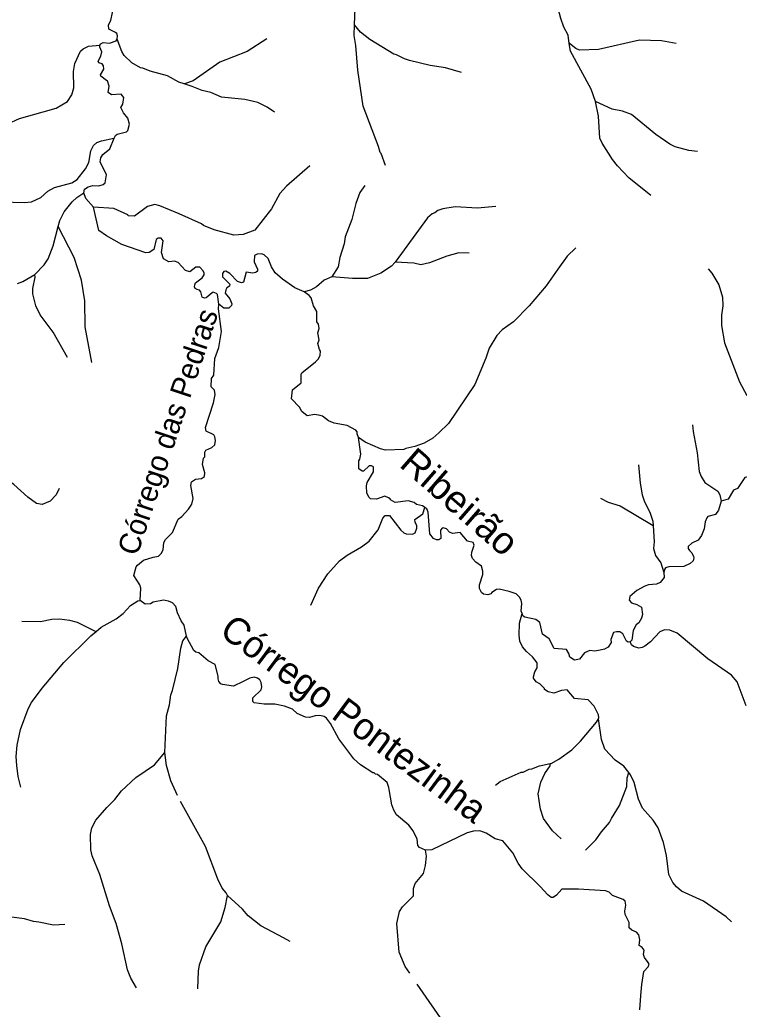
# Model space of a CAD drawing. Extents: x 393 to 446.6, y 8175.5 to 8231.
# Drawn here: x 420.77 to 426.13, y 8182.2 to 8189.58 of the extents above; entities that cross this region are included whole.
import ezdxf
from ezdxf.enums import TextEntityAlignment as Align

# ---------------------------------------------------------------- set-up
doc = ezdxf.new("R2010")
doc.units = 0
doc.header["$LTSCALE"] = 0.064
doc.linetypes.add('LONG_DASHED', pattern=[7.5, 6, -1.5])
doc.layers.add('61', color=7, linetype='Continuous')
doc.layers.add('7', color=7, linetype='Continuous', lineweight=25)
doc.layers.add('9', color=7, linetype='LONG_DASHED', lineweight=25)

msp = doc.modelspace()

# ---------------------------------------------------------------- linework, layer by layer
at = {"layer": '7'}
for points in [[(423.2665, 8189.5373), (423.2705, 8189.6619), (423.2882, 8189.7394), (423.3706, 8189.9558), (423.3932, 8190.0623), (423.3964, 8190.1205), (423.377, 8190.2206), (423.3577, 8190.269), (423.3318, 8190.3175), (423.2666, 8190.4036)], [(424.867, 8189.3991), (424.8578, 8189.46), (424.8271, 8189.5198), (424.8045, 8189.5844), (424.7739, 8189.6974), (424.7609, 8189.7943), (424.7464, 8189.8458), (424.7358, 8189.8611)], [(421.497, 8189.4318), (421.4981, 8189.4563), (421.4935, 8189.4725), (421.4829, 8189.481), (421.4344, 8189.5052), (421.4312, 8189.5375), (421.4474, 8189.5698), (421.4619, 8189.6296), (421.4571, 8189.6957), (421.4313, 8189.7168), (421.3697, 8189.7036)], [(423.4974, 8188.4881), (423.4636, 8188.5788), (423.4562, 8188.5848), (423.4433, 8188.6316), (423.3296, 8188.9323), (423.2898, 8189.2), (423.2753, 8189.3841), (423.264, 8189.4584), (423.2665, 8189.5373)], [(424.0632, 8189.1828), (423.9439, 8189.2178), (423.8308, 8189.2339), (423.6758, 8189.2727), (423.637, 8189.284), (423.5789, 8189.3146), (423.5596, 8189.3179), (423.3787, 8189.4293), (423.3108, 8189.4842), (423.2665, 8189.5373)], [(421.3678, 8189.3867), (421.3748, 8189.3972), (421.3923, 8189.4053), (421.4393, 8189.4019), (421.4894, 8189.4196), (421.497, 8189.4318)], [(421.9962, 8189.0975), (421.9551, 8189.1106), (421.8721, 8189.1564), (421.7413, 8189.1919), (421.688, 8189.2145), (421.6686, 8189.2161), (421.6056, 8189.2533), (421.5475, 8189.3082), (421.5297, 8189.3389), (421.497, 8189.4318)], [(422.6113, 8189.4323), (422.4663, 8189.3389), (422.2613, 8189.2598), (422.0626, 8189.1209), (421.9971, 8189.0978), (421.9962, 8189.0975)], [(425.6631, 8189.398), (425.5554, 8189.418), (425.3907, 8189.4245), (425.0839, 8189.3534), (424.9434, 8189.3486), (424.916, 8189.3615), (424.8682, 8189.3982), (424.867, 8189.3991)], [(420.5309, 8188.7124), (420.6804, 8188.7995), (420.7676, 8188.8383), (421.0405, 8188.9158), (421.1244, 8188.9658), (421.1583, 8189.0159), (421.1729, 8189.0676), (421.1712, 8189.1903), (421.1793, 8189.2485), (421.2229, 8189.3421), (421.2423, 8189.3583), (421.2827, 8189.3776), (421.3678, 8189.3867)], [(421.4745, 8188.6927), (421.4832, 8188.7131), (421.496, 8188.7224), (421.5653, 8188.7398), (421.5765, 8188.7495), (421.5879, 8188.7963), (421.5765, 8188.8415), (421.5427, 8188.8819), (421.5233, 8188.9223), (421.5378, 8188.9465), (421.5459, 8188.9949), (421.5265, 8189.0208), (421.4539, 8189.0159), (421.4296, 8189.0337), (421.4361, 8189.0805), (421.4248, 8189.1209), (421.4151, 8189.1225), (421.3747, 8189.1548), (421.3715, 8189.1645), (421.3957, 8189.2064), (421.3941, 8189.2323), (421.3828, 8189.2468), (421.3602, 8189.2533), (421.3553, 8189.2662), (421.3747, 8189.3034), (421.3812, 8189.3357), (421.3678, 8189.3704), (421.3678, 8189.3867)], [(425.0623, 8188.9665), (425.0306, 8189.0579), (424.8756, 8189.3421), (424.867, 8189.3991)], [(422.6686, 8188.8854), (422.6133, 8188.9239), (422.5455, 8188.9578), (422.4486, 8188.982), (422.2742, 8188.9981), (422.1934, 8189.0321), (422.1288, 8189.0482), (422.0546, 8189.0789), (421.9962, 8189.0975)], [(425.475, 8188.2652), (425.3116, 8188.3975), (425.2276, 8188.4863), (425.1889, 8188.5331), (425.1113, 8188.6542), (425.0952, 8188.693), (425.0855, 8188.8577), (425.0623, 8188.9665)], [(425.8223, 8188.5939), (425.7589, 8188.6009), (425.6556, 8188.6284), (425.6168, 8188.6477), (425.5134, 8188.7188), (425.331, 8188.869), (425.2648, 8188.8932), (425.1873, 8188.9077), (425.0623, 8188.9665)], [(420.383, 8188.1491), (420.4333, 8188.1779), (420.5076, 8188.2069), (420.5786, 8188.2247), (420.6368, 8188.2279), (420.7207, 8188.215), (420.8047, 8188.2117), (420.8564, 8188.2182), (420.9274, 8188.2505), (420.9791, 8188.2973), (421.0276, 8188.3248), (421.1567, 8188.3603), (421.1971, 8188.3845), (421.2601, 8188.4637), (421.2843, 8188.5121), (421.2988, 8188.5993), (421.3198, 8188.6381), (421.3441, 8188.6607), (421.3796, 8188.6736), (421.4715, 8188.6921), (421.4745, 8188.6927)], [(421.2476, 8188.2842), (421.2511, 8188.3133), (421.2795, 8188.3297), (421.315, 8188.3393), (421.3602, 8188.3361), (421.3925, 8188.3474), (421.407, 8188.3603), (421.4167, 8188.42), (421.3699, 8188.5153), (421.3731, 8188.546), (421.3893, 8188.5703), (421.4409, 8188.6138), (421.4745, 8188.6927)], [(422.9328, 8188.4851), (422.7586, 8188.3345), (422.7085, 8188.2796), (422.6455, 8188.1666), (422.5212, 8188.0067), (422.4357, 8187.9744), (422.3646, 8187.9679), (422.2193, 8188.0099), (422.1385, 8188.0422), (422.124, 8188.0535), (421.9577, 8188.1294), (421.8139, 8188.1891), (421.7768, 8188.1972), (421.7219, 8188.1827), (421.625, 8188.11), (421.5782, 8188.1132), (421.575, 8188.1197), (421.47, 8188.1681), (421.3198, 8188.1784)], [(423.3435, 8188.3391), (423.3044, 8188.2877), (423.2753, 8188.2053), (423.2447, 8188.0858), (423.1962, 8187.9566), (423.1881, 8187.905), (423.1558, 8187.8016), (423.1445, 8187.7338), (423.0957, 8187.6575)], [(421.0562, 8188.0339), (421.0674, 8188.078), (421.1006, 8188.1426), (421.1599, 8188.2182), (421.1939, 8188.2505), (421.2476, 8188.2842)], [(421.3198, 8188.1784), (421.2633, 8188.2424), (421.2476, 8188.2842)], [(422.2541, 8187.4534), (422.2451, 8187.5271), (422.237, 8187.5351), (422.2128, 8187.5432), (422.2031, 8187.54), (422.1601, 8187.5011), (422.1482, 8187.4996), (422.1304, 8187.5077), (422.1193, 8187.5456), (422.1095, 8187.559), (422.0935, 8187.5636), (422.078, 8187.5719), (422.0718, 8187.5848), (422.0739, 8187.5982), (422.0804, 8187.6127), (422.1288, 8187.6498), (422.1434, 8187.6724), (422.1434, 8187.6886), (422.1353, 8187.7047), (422.1111, 8187.7306), (422.0836, 8187.7306), (422.0368, 8187.6966), (422.0061, 8187.7047), (421.9496, 8187.7661), (421.9222, 8187.7741), (421.8802, 8187.7709), (421.8414, 8187.7935), (421.8269, 8187.8404), (421.8398, 8187.9259), (421.8236, 8187.9469), (421.8027, 8187.9469), (421.7865, 8187.9356), (421.7704, 8187.863), (421.7348, 8187.8404), (421.7106, 8187.8371), (421.5314, 8187.8985), (421.4151, 8187.9631), (421.3586, 8188.0035), (421.3198, 8188.1784)], [(424.3196, 8188.1831), (424.1829, 8188.1698), (424.0149, 8188.1795), (423.9245, 8188.1649), (423.8857, 8188.152), (423.8647, 8188.1359), (423.8438, 8188.1294), (423.8089, 8188.0993), (423.5687, 8187.7669)], [(420.8828, 8187.6759), (420.9516, 8187.7483), (420.9807, 8187.7919), (421.0194, 8187.8888), (421.0562, 8188.0339)], [(421.308, 8187.0206), (421.2568, 8187.2849), (421.2536, 8187.4787), (421.2294, 8187.6337), (421.1745, 8187.8016), (421.0569, 8188.0326), (421.0562, 8188.0339)], [(424.916, 8187.8746), (424.8514, 8187.8129), (424.7825, 8187.7156), (424.6947, 8187.5917), (424.5688, 8187.4431), (424.4509, 8187.3236), (424.3669, 8187.2639), (424.3266, 8187.2203), (424.27, 8187.1266), (424.2458, 8187.0524), (424.1618, 8186.8553), (423.9664, 8186.5647), (423.8954, 8186.4936), (423.8486, 8186.4549), (423.784, 8186.4177), (423.7146, 8186.3935), (423.6484, 8186.3789), (423.6322, 8186.3693), (423.4977, 8186.3652), (423.4581, 8186.3745), (423.3446, 8186.424), (423.2948, 8186.4604)], [(422.8891, 8187.5475), (422.82, 8187.5755), (422.7279, 8187.6401), (422.6746, 8187.6885), (422.6455, 8187.7321), (422.6214, 8187.7951), (422.5926, 8187.8221), (422.5729, 8187.829), (422.539, 8187.8274), (422.5301, 8187.8229), (422.5196, 8187.8177), (422.5164, 8187.7726), (422.5172, 8187.7707), (422.5422, 8187.7144), (422.5422, 8187.7015), (422.5322, 8187.6937), (422.5277, 8187.6902), (422.5067, 8187.6869), (422.4582, 8187.6934), (422.4388, 8187.6191), (422.4227, 8187.6143), (422.3936, 8187.624), (422.3371, 8187.6837), (422.3065, 8187.6999), (422.2919, 8187.6983), (422.2822, 8187.6837), (422.2806, 8187.6595), (422.3355, 8187.6046), (422.3339, 8187.5884), (422.3145, 8187.5755), (422.3064, 8187.561), (422.3016, 8187.5368), (422.3371, 8187.4948), (422.35, 8187.4561), (422.3484, 8187.4447), (422.3291, 8187.4253), (422.2919, 8187.4237), (422.2541, 8187.4534)], [(424.1211, 8187.8343), (424.044, 8187.8371), (423.9536, 8187.8129), (423.8244, 8187.7628), (423.7598, 8187.7483), (423.7081, 8187.7612), (423.5687, 8187.7669)], [(423.5687, 8187.7669), (423.5402, 8187.737), (423.4627, 8187.6869), (423.3626, 8187.6449), (423.2495, 8187.6449), (423.0957, 8187.6575)], [(420.7534, 8187.608), (420.7918, 8187.6232), (420.8828, 8187.6759)], [(421.1257, 8187.0573), (421.0178, 8187.2461), (420.9226, 8187.3753), (420.8887, 8187.4431), (420.866, 8187.5303), (420.866, 8187.5723), (420.8838, 8187.6563), (420.8828, 8187.6759)], [(423.0957, 8187.6575), (423.038, 8187.6336), (422.9831, 8187.5836), (422.9362, 8187.5594), (422.8891, 8187.5475)], [(425.9034, 8187.7173), (425.93, 8187.6854), (425.9817, 8187.5982), (426.0092, 8187.5077), (426.0124, 8187.4431), (426.0027, 8187.3721), (426.0027, 8187.2946), (426.0237, 8187.1654), (426.1351, 8186.8747), (426.191, 8186.7726)], [(423.2948, 8186.4604), (423.2843, 8186.4872), (423.285, 8186.5017), (423.2753, 8186.5146), (423.2108, 8186.5485), (423.1139, 8186.5663), (423.0718, 8186.584), (423.0267, 8186.6196), (423.0105, 8186.6244), (422.9701, 8186.6309), (422.912, 8186.6212), (422.8733, 8186.6535), (422.8555, 8186.6858), (422.7957, 8186.7488), (422.8038, 8186.8166), (422.8684, 8186.8666), (422.8668, 8186.9296), (422.8716, 8186.9425), (422.975, 8187.0232), (422.9959, 8187.0459), (423.0105, 8187.075), (423.0121, 8187.104), (423.004, 8187.1153), (422.9927, 8187.1622), (423.0024, 8187.188), (422.9927, 8187.2396), (423.0024, 8187.272), (422.9976, 8187.3042), (422.9847, 8187.3236), (422.9847, 8187.3995), (422.9588, 8187.4431), (422.9411, 8187.5013), (422.9281, 8187.519), (422.8891, 8187.5475)], [(425.786, 8186.5542), (425.7895, 8186.5053), (425.8202, 8186.3451), (425.8348, 8186.2062), (425.8493, 8186.169), (425.8784, 8186.1254), (425.9753, 8186.0608), (425.9898, 8186.0318), (425.9992, 8185.9862)], [(423.7886, 8185.9387), (423.7716, 8185.9496), (423.7279, 8185.9595), (423.7113, 8185.9753), (423.6661, 8185.9866), (423.5676, 8185.9753), (423.5337, 8185.9946), (423.5321, 8186.0027), (423.5192, 8186.0108), (423.4917, 8186.0221), (423.4304, 8186.0011), (423.3851, 8186.0027), (423.3738, 8186.0124), (423.3577, 8186.0447), (423.3545, 8186.0996), (423.3593, 8186.1238), (423.4078, 8186.2029), (423.4077, 8186.2417), (423.3916, 8186.2498), (423.3738, 8186.2482), (423.3334, 8186.2094), (423.3238, 8186.2078), (423.2979, 8186.2255), (423.2979, 8186.2869), (423.306, 8186.2982), (423.3125, 8186.3354), (423.2948, 8186.4604)], [(421.0637, 8186.0792), (421.0404, 8186.0334), (420.9969, 8185.9849), (420.9371, 8185.9591), (420.8951, 8185.9672), (420.8289, 8186.014), (420.7255, 8186.1093), (420.6755, 8186.1432), (420.6674, 8186.1432), (420.5964, 8186.2175), (420.5543, 8186.281)], [(425.3828, 8186.2557), (425.3956, 8186.119), (425.4101, 8186.0318), (425.4278, 8185.9801), (425.4666, 8185.9026), (425.4892, 8185.8348), (425.4913, 8185.8026)], [(426.2831, 8186.2549), (426.2595, 8186.1997), (426.2255, 8186.1706), (426.1755, 8186.1626), (426.1206, 8186.0786), (426.0916, 8186.0673), (426.0512, 8186.0011), (425.9992, 8185.9862)], [(425.1004, 8186.0071), (425.1565, 8185.9785), (425.247, 8185.9511), (425.4913, 8185.8026)], [(425.9992, 8185.9862), (425.9801, 8185.9188), (425.9559, 8185.8848), (425.8994, 8185.8719), (425.8913, 8185.8606), (425.88, 8185.8316), (425.8719, 8185.7799), (425.8526, 8185.7282), (425.8267, 8185.6943), (425.7815, 8185.6717), (425.754, 8185.6475), (425.754, 8185.6329), (425.7637, 8185.6168), (425.7794, 8185.599), (425.7928, 8185.5732), (425.796, 8185.5619), (425.7896, 8185.5392), (425.7686, 8185.5199), (425.7202, 8185.4989), (425.6082, 8185.4951), (425.585, 8185.487), (425.5768, 8185.4765), (425.5721, 8185.4521)], [(422.9404, 8185.2089), (422.9976, 8185.3374), (423.0654, 8185.444), (423.1542, 8185.5393), (423.2107, 8185.5829), (423.3173, 8185.6458), (423.3755, 8185.6878), (423.4416, 8185.7702), (423.4772, 8185.8574), (423.4933, 8185.8784), (423.5256, 8185.8784), (423.6112, 8185.7686), (423.6338, 8185.7492), (423.65, 8185.7411), (423.6984, 8185.7395), (423.7178, 8185.7492), (423.7307, 8185.7831), (423.7307, 8185.8009), (423.7178, 8185.8283), (423.7161, 8185.8477), (423.7743, 8185.8913), (423.7886, 8185.9387)], [(424.5152, 8185.1475), (424.5076, 8185.1643), (424.5122, 8185.2212), (424.5074, 8185.247), (424.4961, 8185.2696), (424.4719, 8185.2938), (424.4187, 8185.3115), (424.3443, 8185.3293), (424.3233, 8185.3261), (424.2894, 8185.3051), (424.2814, 8185.2938), (424.2587, 8185.2874), (424.2264, 8185.2922), (424.2135, 8185.3051), (424.1974, 8185.3342), (424.1974, 8185.36), (424.2232, 8185.4376), (424.2216, 8185.4634), (424.2119, 8185.5005), (424.1699, 8185.5296), (424.1441, 8185.557), (424.1376, 8185.5797), (424.1392, 8185.6055), (424.1586, 8185.6572), (424.1506, 8185.6781), (424.107, 8185.6862), (424.0521, 8185.7508), (423.9956, 8185.7443), (423.9729, 8185.754), (423.9519, 8185.7783), (423.9277, 8185.7863), (423.918, 8185.7831), (423.9067, 8185.7686), (423.9083, 8185.7072), (423.8954, 8185.6975), (423.8761, 8185.6959), (423.8534, 8185.7056), (423.8276, 8185.7427), (423.8147, 8185.9031), (423.8042, 8185.9287), (423.7886, 8185.9387)], [(425.4913, 8185.8026), (425.4989, 8185.683), (425.494, 8185.6313), (425.5102, 8185.5797), (425.549, 8185.5247), (425.5721, 8185.4521)], [(425.5721, 8185.4521), (425.5732, 8185.4166), (425.5457, 8185.3778), (425.5167, 8185.3665), (425.4586, 8185.3617), (425.4295, 8185.352), (425.3714, 8185.3197), (425.318, 8185.2745), (425.3132, 8185.247), (425.331, 8185.226), (425.3714, 8185.2147), (425.4052, 8185.1953), (425.4133, 8185.1404), (425.4053, 8185.1114), (425.3842, 8185.0774), (425.3665, 8185.0629), (425.3423, 8185.0209), (425.333, 8184.9483), (425.3202, 8184.9355)], [(425.0838, 8184.3626), (425.0871, 8184.3686), (425.0839, 8184.3912), (425.0532, 8184.4558), (425.008, 8184.5025), (424.9047, 8184.5122), (424.8514, 8184.5768), (424.8094, 8184.5736), (424.7513, 8184.5542), (424.7093, 8184.5639), (424.6818, 8184.5817), (424.6818, 8184.5882), (424.6463, 8184.6221), (424.6189, 8184.6366), (424.5995, 8184.6657), (424.5995, 8184.6754), (424.6108, 8184.7125), (424.6285, 8184.7432), (424.6285, 8184.7803), (424.593, 8184.8239), (424.5478, 8184.8627), (424.5171, 8184.8982), (424.4993, 8184.9402), (424.4929, 8184.9854), (424.4945, 8185.0758), (424.5152, 8185.1475)], [(425.3202, 8184.9355), (425.3051, 8184.9331), (425.2923, 8184.9401), (425.2664, 8184.9951), (425.2434, 8185.0094), (425.2196, 8185.0112), (425.1953, 8185.0064), (425.1775, 8184.9531), (425.1792, 8184.9305), (425.1566, 8184.8966), (425.1291, 8184.882), (425.0968, 8184.874), (425.0581, 8184.8675), (425.0193, 8184.8707), (424.9806, 8184.8546), (424.9434, 8184.8061), (424.9063, 8184.7997), (424.8707, 8184.8223), (424.8643, 8184.8497), (424.8465, 8184.8788), (424.7529, 8184.8869), (424.7173, 8184.958), (424.6673, 8184.9934), (424.6463, 8185.079), (424.6172, 8185.1017), (424.5356, 8185.1201), (424.5239, 8185.1283), (424.5152, 8185.1475)], [(426.1868, 8184.459), (426.119, 8184.6366), (426.077, 8184.6867), (425.8994, 8184.8094), (425.6701, 8185.0015), (425.6168, 8185.0241), (425.578, 8185.0257), (425.5409, 8185.0096), (425.4715, 8184.9369), (425.4311, 8184.903), (425.4101, 8184.895), (425.3843, 8184.8885), (425.3455, 8184.9014), (425.331, 8184.9127), (425.3202, 8184.9355)], [(424.7254, 8184.0284), (424.7306, 8184.0295), (424.79, 8184.0617), (424.8853, 8184.1295), (424.9515, 8184.1941), (425.0693, 8184.3362), (425.0838, 8184.3626)], [(425.3115, 8183.9606), (425.2744, 8184.0085), (425.2099, 8184.0536), (425.1323, 8184.136), (425.1065, 8184.2071), (425.0839, 8184.3621), (425.0838, 8184.3626)], [(424.3177, 8183.8674), (424.3508, 8183.8938), (424.5091, 8183.9648), (424.5219, 8183.9648), (424.5688, 8183.9874), (424.5866, 8183.989), (424.6447, 8184.0117), (424.7254, 8184.0284)], [(424.8057, 8183.4666), (424.7416, 8183.5272), (424.6737, 8183.6193), (424.6528, 8183.6871), (424.6414, 8183.7517), (424.635, 8183.8034), (424.6544, 8183.8906), (424.6851, 8183.9552), (424.7254, 8184.0101), (424.7254, 8184.0284)], [(424.9873, 8183.3831), (425.0645, 8183.4594), (425.1065, 8183.5192), (425.1679, 8183.5886), (425.1808, 8183.6193), (425.2421, 8183.7162), (425.2954, 8183.8583), (425.2986, 8183.9229), (425.3115, 8183.9606)], [(426.0768, 8182.8465), (426.0367, 8182.8846), (425.8687, 8183.0024), (425.704, 8183.0767), (425.6653, 8183.1083), (425.6378, 8183.1413), (425.6103, 8183.1995), (425.5909, 8183.3432), (425.5683, 8183.4384), (425.5296, 8183.5483), (425.4924, 8183.6064), (425.4117, 8183.6952), (425.3826, 8183.7614), (425.3503, 8183.8874), (425.3245, 8183.9439), (425.3115, 8183.9606)], [(421.1046, 8182.829), (421.0211, 8182.8216), (420.9113, 8182.8458), (420.8725, 8182.849), (420.8047, 8182.87), (420.7078, 8182.8829), (420.5263, 8182.8584)]]:
    msp.add_lwpolyline(points, dxfattribs=at)
at = {"layer": '9'}
for points in [[(421.6684, 8185.2437), (421.6719, 8185.337), (421.666, 8185.3603), (421.6205, 8185.4303), (421.6386, 8185.495), (421.6468, 8185.509), (421.6911, 8185.544), (421.7635, 8185.5685), (421.8049, 8185.5761), (421.8248, 8185.5947), (421.8388, 8185.6216), (421.8435, 8185.6764), (421.8551, 8185.6986), (421.9077, 8185.751), (421.9503, 8185.8507), (421.9783, 8185.8706), (422.0273, 8185.9254), (422.0513, 8185.964), (422.0626, 8186.0043), (422.0448, 8186.1029), (422.0497, 8186.1303), (422.0788, 8186.1497), (422.1242, 8186.1535), (422.1475, 8186.1698), (422.1499, 8186.1966), (422.1324, 8186.2585), (422.1405, 8186.3051), (422.1487, 8186.3156), (422.1487, 8186.3506), (422.1557, 8186.3658), (422.2024, 8186.3856), (422.224, 8186.406), (422.2298, 8186.4387), (422.2252, 8186.4655), (422.2158, 8186.4807), (422.1586, 8186.5063), (422.1551, 8186.5355), (422.2144, 8186.7181), (422.2257, 8186.7811), (422.2208, 8186.8134), (422.1967, 8186.8376), (422.1982, 8186.8989), (422.216, 8186.9248), (422.2241, 8187.0491), (422.2548, 8187.1315), (422.2742, 8187.2494), (422.2515, 8187.4205), (422.2541, 8187.4534)], [(421.3383, 8185.0125), (421.3776, 8185.0442), (421.4894, 8185.1065), (421.5394, 8185.1469), (421.5959, 8185.2066), (421.6511, 8185.2426), (421.6684, 8185.2437)], [(422.0132, 8184.9792), (421.9948, 8185.0613), (421.9722, 8185.0936), (421.9447, 8185.1534), (421.9323, 8185.199), (421.9078, 8185.2258), (421.8798, 8185.2398), (421.8413, 8185.2468), (421.7639, 8185.2324), (421.7445, 8185.2195), (421.7057, 8185.2169), (421.6684, 8185.2437)], [(420.7862, 8185.0911), (420.9251, 8185.0876), (421.0098, 8185.1049), (421.0663, 8185.1065), (421.1406, 8185.0968), (421.1971, 8185.0823), (421.3356, 8185.0138), (421.3383, 8185.0125)], [(420.777, 8183.8512), (420.7579, 8183.9309), (420.7466, 8184.0133), (420.7433, 8184.0811), (420.7514, 8184.1651), (420.7756, 8184.2814), (420.8322, 8184.4364), (420.8563, 8184.4848), (420.9355, 8184.5898), (421.097, 8184.782), (421.2988, 8184.9806), (421.3383, 8185.0125)], [(421.8522, 8184.1116), (421.864, 8184.3847), (421.8866, 8184.4671), (421.8963, 8184.5397), (421.9092, 8184.572), (421.948, 8184.7367), (421.9706, 8184.8885), (421.9857, 8184.9425), (422.0121, 8184.9777), (422.0132, 8184.9792)], [(423.7939, 8183.3834), (423.7496, 8183.4009), (423.7379, 8183.416), (423.7315, 8183.4632), (423.7016, 8183.5256), (423.671, 8183.5692), (423.5789, 8183.6467), (423.5595, 8183.6807), (423.5434, 8183.7194), (423.5247, 8183.8346), (423.5224, 8183.8486), (423.5079, 8183.8857), (423.4368, 8183.9455), (423.4223, 8183.9487), (423.4126, 8183.96), (423.4029, 8183.96), (423.3108, 8184.0181), (423.2592, 8184.0634), (423.1494, 8184.2119), (423.0864, 8184.3266), (423.0557, 8184.3669), (423.0399, 8184.3803), (423.0073, 8184.3873), (422.9711, 8184.385), (422.9302, 8184.371), (422.8991, 8184.375), (422.8377, 8184.4025), (422.8038, 8184.4331), (422.7441, 8184.4558), (422.6714, 8184.4719), (422.5923, 8184.4719), (422.5164, 8184.4799), (422.5067, 8184.4913), (422.5083, 8184.5187), (422.5697, 8184.5769), (422.5738, 8184.5996), (422.5703, 8184.6335), (422.5586, 8184.6533), (422.5411, 8184.6661), (422.5178, 8184.672), (422.4851, 8184.665), (422.4352, 8184.6409), (422.363, 8184.6059), (422.2822, 8184.6172), (422.2693, 8184.6237), (422.2548, 8184.6398), (422.2483, 8184.6592), (422.2483, 8184.6802), (422.2273, 8184.7658), (422.1741, 8184.7948), (422.1046, 8184.853), (422.082, 8184.8578), (422.0675, 8184.8724), (422.0167, 8184.9637), (422.0132, 8184.9792)], [(421.641, 8182.3566), (421.5976, 8182.4276), (421.5733, 8182.4889), (421.5297, 8182.6827), (421.4878, 8182.8345), (421.4377, 8182.9669), (421.3666, 8183.1995), (421.3101, 8183.3399), (421.299, 8183.3848), (421.2967, 8183.4979), (421.3072, 8183.5481), (421.3358, 8183.6058), (421.4183, 8183.7016), (421.4781, 8183.7598), (421.5281, 8183.8244), (421.6347, 8183.9245), (421.7736, 8184.0197), (421.8522, 8184.1116)], [(422.3182, 8183.0453), (422.3076, 8183.065), (422.2785, 8183.0978), (422.2467, 8183.1655), (422.1547, 8183.4094), (421.9448, 8183.7888), (421.8963, 8183.9003), (421.864, 8184.0133), (421.8522, 8184.1116)], [(425.394, 8182.1902), (425.4015, 8182.2994), (425.4069, 8182.3791), (425.423, 8182.4776), (425.4553, 8182.5116), (425.4616, 8182.5326), (425.4553, 8182.5454), (425.4279, 8182.5826), (425.4201, 8182.6044), (425.4256, 8182.6371), (425.4109, 8182.6559), (425.3891, 8182.6714), (425.394, 8182.7134), (425.385, 8182.7504), (425.3681, 8182.7715), (425.3344, 8182.7865), (425.3141, 8182.8033), (425.3132, 8182.8183), (425.3132, 8182.8426), (425.2846, 8182.9015), (425.2799, 8182.9272), (425.2893, 8182.9715), (425.2834, 8183.0006), (425.2683, 8183.0146), (425.1889, 8183.045), (425.1644, 8183.0683), (425.1358, 8183.0794), (424.9354, 8183.0912), (424.811, 8183.0912), (424.7722, 8183.0477), (424.7464, 8183.0299), (424.7318, 8183.0293), (424.7073, 8183.048), (424.6495, 8183.1123), (424.5155, 8183.243), (424.4848, 8183.285), (424.446, 8183.3625), (424.3718, 8183.453), (424.3153, 8183.4675), (424.2475, 8183.5095), (424.2006, 8183.5272), (424.1538, 8183.524), (424.1054, 8183.5111), (423.8418, 8183.3845), (423.7939, 8183.3834)], [(424.1633, 8181.6224), (424.0763, 8181.8269), (423.9503, 8182.0659), (423.6435, 8182.5148), (423.5983, 8182.6214), (423.5821, 8182.8345), (423.6015, 8182.9249), (423.6225, 8182.9605), (423.7049, 8183.0412), (423.7065, 8183.0961), (423.7178, 8183.1332), (423.7791, 8183.2091), (423.7953, 8183.2689), (423.8034, 8183.3383), (423.7939, 8183.3834)], [(422.0969, 8182.3491), (422.1014, 8182.4793), (422.1095, 8182.5261), (422.1563, 8182.6601), (422.2677, 8182.8474), (422.3, 8182.954), (422.3182, 8183.0453)], [(422.7864, 8182.7018), (422.7355, 8182.7288), (422.6945, 8182.7505), (422.5664, 8182.8183), (422.4728, 8182.8926), (422.4292, 8182.9411), (422.3182, 8183.0453)]]:
    msp.add_lwpolyline(points, dxfattribs=at)

# ---------------------------------------------------------------- texts
at = {"layer": '61'}
for s, height, rotation, p in [('Córrego das Pedras', 0.16, 71.564, (421.9483, 8186.4779)), ('Córrego Pontezinha', 0.2, 323.366, (423.2031, 8184.2843))]:
    msp.add_text(s, height=height, rotation=rotation, dxfattribs=at).set_placement(p, align=Align.CENTER)
at = {"layer": '61', "width": 1.05}
msp.add_text('Ribeirão', height=0.2, rotation=318.938, dxfattribs=at).set_placement((423.9849, 8185.9053), align=Align.CENTER)

doc.saveas('drawing.dxf')
